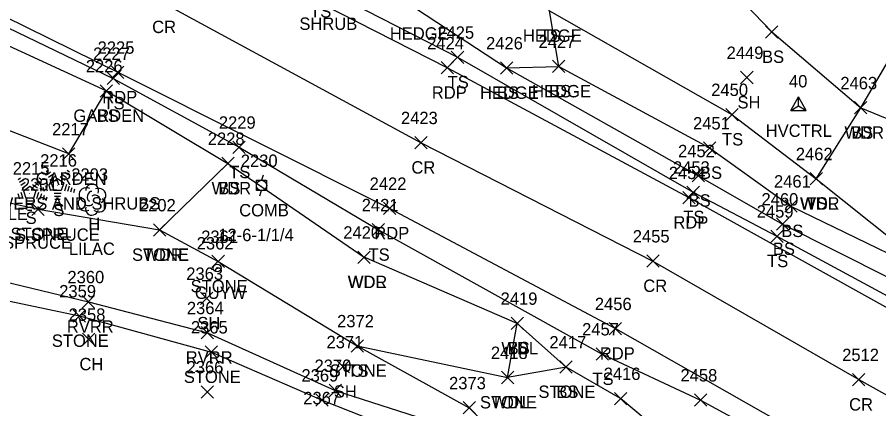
# Model space of a CAD drawing. Extents: x 1499292 to 1501024, y 534584 to 538043.
# Drawn here: x 1499367.5 to 1499506.8, y 537895 to 537958.3 of the extents above; entities that cross this region are included whole.
import ezdxf

# ---------------------------------------------------------------- set-up
doc = ezdxf.new("R2010")
doc.units = 0
for name, color, linetype in [('C_A', 7, 'Continuous'), ('C_I', 7, 'Continuous'), ('CPSM', 7, 'Continuous'), ('L_A', 7, 'Continuous'), ('L_C', 7, 'Continuous'), ('L_I', 7, 'Continuous'), ('L_TIC', 7, 'Continuous'), ('LAHR', 7, 'Continuous'), ('LAPB', 7, 'Continuous'), ('LASF', 7, 'Continuous'), ('LAWA', 7, 'Continuous'), ('LAWE', 7, 'Continuous'), ('LELB', 7, 'Continuous'), ('LTC', 7, 'Continuous'), ('LTD', 7, 'Continuous'), ('P_A', 7, 'Continuous'), ('P_I', 7, 'Continuous'), ('P_TIC', 7, 'Continuous'), ('PET', 7, 'Continuous'), ('PRC', 7, 'Continuous'), ('U_A', 7, 'Continuous'), ('U_C', 7, 'Continuous'), ('U_I', 7, 'Continuous'), ('UP', 7, 'Continuous'), ('UPGW', 7, 'Continuous')]:
    doc.layers.add(name, color=color, linetype=linetype)

msp = doc.modelspace()

# ---------------------------------------------------------------- linework, layer by layer
at = {"layer": 'CPSM'}
for p, q in [((1499492.54, 537943.28), (1499493.79, 537945.45)), ((1499495.04, 537943.28), (1499493.79, 537945.45)), ((1499493.79, 537944), (1499493.79, 537945.45)), ((1499492.54, 537943.28), (1499493.79, 537944)), ((1499493.79, 537944), (1499493.79, 537944)), ((1499493.79, 537944), (1499495.04, 537943.28)), ((1499492.54, 537943.28), (1499495.04, 537943.28))]:
    msp.add_line(p, q, dxfattribs=at)
at = {"layer": 'L_TIC'}
for points in [[(1499488.45, 537954.96), (1499490.45, 537956.96)], [(1499490.45, 537954.96), (1499488.45, 537956.96)], [(1499437.65, 537950.87), (1499439.65, 537952.87)], [(1499439.65, 537950.87), (1499437.65, 537952.87)], [(1499445.58, 537949.15), (1499447.58, 537951.15)], [(1499447.58, 537949.15), (1499445.58, 537951.15)], [(1499445.58, 537949.15), (1499447.58, 537951.15)], [(1499447.58, 537949.15), (1499445.58, 537951.15)], [(1499454.02, 537949.39), (1499456.02, 537951.39)], [(1499456.02, 537949.39), (1499454.02, 537951.39)], [(1499454.02, 537949.39), (1499456.02, 537951.39)], [(1499456.02, 537949.39), (1499454.02, 537951.39)], [(1499382, 537947.45), (1499384, 537949.45)], [(1499384, 537947.45), (1499382, 537949.45)], [(1499484.43, 537947.6), (1499486.43, 537949.6)], [(1499486.43, 537947.6), (1499484.43, 537949.6)], [(1499380.88, 537945.43), (1499382.88, 537947.43)], [(1499382.88, 537945.43), (1499380.88, 537947.43)], [(1499380.88, 537945.43), (1499382.88, 537947.43)], [(1499382.88, 537945.43), (1499380.88, 537947.43)], [(1499380.88, 537945.43), (1499382.88, 537947.43)], [(1499382.88, 537945.43), (1499380.88, 537947.43)], [(1499502.85, 537942.7), (1499504.85, 537944.7)], [(1499504.85, 537942.7), (1499502.85, 537944.7)], [(1499502.85, 537942.7), (1499504.85, 537944.7)], [(1499504.85, 537942.7), (1499502.85, 537944.7)], [(1499482.02, 537941.61), (1499484.02, 537943.61)], [(1499484.02, 537941.61), (1499482.02, 537943.61)], [(1499402.34, 537936.32), (1499404.34, 537938.32)], [(1499404.34, 537936.32), (1499402.34, 537938.32)], [(1499374.8, 537935.24), (1499376.8, 537937.24)], [(1499376.8, 537935.24), (1499374.8, 537937.24)], [(1499374.8, 537935.24), (1499376.8, 537937.24)], [(1499376.8, 537935.24), (1499374.8, 537937.24)], [(1499478.42, 537936.2), (1499480.42, 537938.2)], [(1499480.42, 537936.2), (1499478.42, 537938.2)], [(1499400.54, 537933.7), (1499402.54, 537935.7)], [(1499402.54, 537933.7), (1499400.54, 537935.7)], [(1499400.54, 537933.7), (1499402.54, 537935.7)], [(1499402.54, 537933.7), (1499400.54, 537935.7)], [(1499476.57, 537931.71), (1499478.57, 537933.71)], [(1499478.57, 537931.71), (1499476.57, 537933.71)], [(1499495.66, 537931.23), (1499497.66, 537933.23)], [(1499497.66, 537931.23), (1499495.66, 537933.23)], [(1499495.66, 537931.23), (1499497.66, 537933.23)], [(1499497.66, 537931.23), (1499495.66, 537933.23)], [(1499495.66, 537931.23), (1499497.66, 537933.23)], [(1499497.66, 537931.23), (1499495.66, 537933.23)], [(1499475.75, 537929.05), (1499477.75, 537931.05)], [(1499477.75, 537929.05), (1499475.75, 537931.05)], [(1499491.56, 537926.8), (1499493.56, 537928.8)], [(1499493.56, 537926.8), (1499491.56, 537928.8)], [(1499369.85, 537926.3), (1499371.85, 537928.3)], [(1499371.85, 537926.3), (1499369.85, 537928.3)], [(1499490.2, 537923.9), (1499492.2, 537925.9)], [(1499492.2, 537923.9), (1499490.2, 537925.9)], [(1499389.49, 537922.95), (1499391.49, 537924.95)], [(1499391.49, 537922.95), (1499389.49, 537924.95)], [(1499389.49, 537922.95), (1499391.49, 537924.95)], [(1499391.49, 537922.95), (1499389.49, 537924.95)], [(1499424.86, 537922.97), (1499426.86, 537924.97)], [(1499426.86, 537922.97), (1499424.86, 537924.97)], [(1499489.3, 537921.93), (1499491.3, 537923.93)], [(1499491.3, 537921.93), (1499489.3, 537923.93)], [(1499422.54, 537918.54), (1499424.54, 537920.54)], [(1499424.54, 537918.54), (1499422.54, 537920.54)], [(1499422.54, 537918.54), (1499424.54, 537920.54)], [(1499424.54, 537918.54), (1499422.54, 537920.54)], [(1499398.96, 537917.85), (1499400.96, 537919.85)], [(1499400.96, 537917.85), (1499398.96, 537919.85)], [(1499377.99, 537911.32), (1499379.99, 537913.32)], [(1499379.99, 537911.32), (1499377.99, 537913.32)], [(1499397.1, 537911.87), (1499399.1, 537913.87)], [(1499399.1, 537911.87), (1499397.1, 537913.87)], [(1499376.53, 537909.04), (1499378.53, 537911.04)], [(1499378.53, 537909.04), (1499376.53, 537911.04)], [(1499447.32, 537907.84), (1499449.32, 537909.84)], [(1499449.32, 537907.84), (1499447.32, 537909.84)], [(1499447.32, 537907.84), (1499449.32, 537909.84)], [(1499449.32, 537907.84), (1499447.32, 537909.84)], [(1499397.21, 537906.32), (1499399.21, 537908.32)], [(1499399.21, 537906.32), (1499397.21, 537908.32)], [(1499378.04, 537905.25), (1499380.04, 537907.25)], [(1499380.04, 537905.25), (1499378.04, 537907.25)], [(1499397.87, 537903.2), (1499399.87, 537905.2)], [(1499399.87, 537903.2), (1499397.87, 537905.2)], [(1499421.45, 537904.2), (1499423.45, 537906.2)], [(1499423.45, 537904.2), (1499421.45, 537906.2)], [(1499421.45, 537904.2), (1499423.45, 537906.2)], [(1499423.45, 537904.2), (1499421.45, 537906.2)], [(1499461.06, 537902.88), (1499463.06, 537904.88)], [(1499463.06, 537902.88), (1499461.06, 537904.88)], [(1499419.17, 537900.82), (1499421.17, 537902.82)], [(1499421.17, 537900.82), (1499419.17, 537902.82)], [(1499455.2, 537900.78), (1499457.2, 537902.78)], [(1499457.2, 537900.78), (1499455.2, 537902.78)], [(1499455.2, 537900.78), (1499457.2, 537902.78)], [(1499457.2, 537900.78), (1499455.2, 537902.78)], [(1499445.74, 537899.08), (1499447.74, 537901.08)], [(1499447.74, 537899.08), (1499445.74, 537901.08)], [(1499445.74, 537899.08), (1499447.74, 537901.08)], [(1499447.74, 537899.08), (1499445.74, 537901.08)], [(1499445.74, 537899.08), (1499447.74, 537901.08)], [(1499447.74, 537899.08), (1499445.74, 537901.08)], [(1499397.21, 537896.75), (1499399.21, 537898.75)], [(1499399.21, 537896.75), (1499397.21, 537898.75)], [(1499417.89, 537896.98), (1499419.89, 537898.98)], [(1499419.89, 537896.98), (1499417.89, 537898.98)], [(1499415.75, 537895.43), (1499417.75, 537897.43)], [(1499417.75, 537895.43), (1499415.75, 537897.43)], [(1499464.02, 537895.68), (1499466.02, 537897.68)], [(1499466.02, 537895.68), (1499464.02, 537897.68)], [(1499476.96, 537895.44), (1499478.96, 537897.44)], [(1499478.96, 537895.44), (1499476.96, 537897.44)], [(1499439.55, 537894.18), (1499441.55, 537896.18)], [(1499441.55, 537894.18), (1499439.55, 537896.18)]]:
    msp.add_lwpolyline(points, dxfattribs=at)
at = {"layer": 'LAHR'}
msp.add_lwpolyline([(1499417.46, 537965.3), (1499432.01, 537959.72), (1499446.58, 537950.15), (1499455.02, 537950.39), (1499453.53, 537959.37), (1499446.1, 537967.01)], dxfattribs=at)
at = {"layer": 'LAPB'}
for points in [[(1499375.8, 537936.24), (1499354.87, 537944.39), (1499333.82, 537954.1), (1499310.8, 537964.44), (1499315.72, 537975.68), (1499341.17, 537965.25), (1499381.88, 537946.43)], [(1499375.8, 537936.24), (1499381.88, 537946.43)]]:
    msp.add_lwpolyline(points, dxfattribs=at)
at = {"layer": 'LASF'}
for points in [[(1499296.16, 537943), (1499315.97, 537934.9), (1499331.35, 537933.91), (1499349.71, 537932), (1499370.85, 537927.3), (1499390.49, 537923.95), (1499399.96, 537918.85), (1499422.45, 537905.2), (1499446.74, 537900.08)], [(1499307.93, 537921.28), (1499333.77, 537915.84), (1499354.7, 537914.86), (1499377.53, 537910.04), (1499398.87, 537904.2), (1499416.75, 537896.43), (1499441.7, 537886.54), (1499452.52, 537876.19), (1499460.67, 537863.18), (1499477.16, 537836.23), (1499478.54, 537836.66), (1499481.02, 537840.59), (1499474.81, 537853.85), (1499470.3, 537864.21), (1499463.6, 537876.26), (1499464.46, 537883.43), (1499469.51, 537884.56), (1499473.28, 537889.72), (1499465.02, 537896.68), (1499456.2, 537901.78), (1499446.74, 537900.08)]]:
    msp.add_lwpolyline(points, dxfattribs=at)
at = {"layer": 'LAWA'}
for points in [[(1499496.66, 537932.23), (1499503.85, 537943.7), (1499512.32, 537958.13), (1499519.6, 537964.39), (1499532.18, 537964), (1499526.23, 537949.88), (1499521.3, 537936.51), (1499513.59, 537924.33), (1499510.21, 537921.37)], [(1499390.49, 537923.95), (1499401.54, 537934.7), (1499423.54, 537919.54)], [(1499496.66, 537932.23), (1499510.21, 537921.37)], [(1499446.74, 537900.08), (1499448.32, 537908.84), (1499423.54, 537919.54)]]:
    msp.add_lwpolyline(points, dxfattribs=at)
at = {"layer": 'LAWE'}
msp.add_lwpolyline([(1499308.21, 537924.11), (1499333.85, 537920.05), (1499354.6, 537918.18), (1499378.99, 537912.32), (1499398.21, 537907.32), (1499418.89, 537897.98), (1499443.9, 537889.97), (1499455.05, 537877.3), (1499461.8, 537865.18), (1499478.54, 537836.66), (1499489.48, 537821.83), (1499496.39, 537797.47)], dxfattribs=at)
at = {"layer": 'LELB'}
for points in [[(1499317.89, 538011.73), (1499356.95, 537993.67), (1499397.45, 537973.18), (1499416.42, 537963.31), (1499438.65, 537951.87), (1499476.75, 537930.05), (1499490.3, 537922.93), (1499509.51, 537912.51), (1499548.75, 537890.98)], [(1499489.45, 537955.96), (1499458.13, 537988.6)], [(1499309.19, 537981.43), (1499342.6, 537967.95), (1499383, 537948.45), (1499403.34, 537937.32), (1499425.86, 537923.97), (1499462.06, 537903.88), (1499477.96, 537896.44), (1499498.48, 537885.28), (1499524.09, 537871.3), (1499544.16, 537861.14), (1499587.09, 537836.79), (1499598.18, 537827.35), (1499596, 537821.55), (1499610.74, 537811.69), (1499624.07, 537800.09), (1499630.64, 537795.69), (1499636.95, 537791.6), (1499648.61, 537781.35)], [(1499453.53, 537959.37), (1499483.02, 537942.61), (1499496.66, 537932.23)], [(1499489.45, 537955.96), (1499503.85, 537943.7), (1499521.3, 537936.51), (1499542.32, 537919.18)], [(1499446.58, 537950.15), (1499477.57, 537932.71), (1499491.2, 537924.9), (1499526.01, 537907.35)], [(1499455.02, 537950.39), (1499479.42, 537937.2), (1499492.56, 537927.8), (1499522.35, 537913.37), (1499533.36, 537910.62), (1499546.15, 537911.02), (1499547.99, 537905.29)], [(1499381.88, 537946.43), (1499401.54, 537934.7)], [(1499456.2, 537901.78), (1499448.32, 537908.84)], [(1499422.45, 537905.2), (1499440.55, 537895.18), (1499456.85, 537878.56), (1499464.79, 537865.82), (1499481.02, 537840.59)]]:
    msp.add_lwpolyline(points, dxfattribs=at)
at = {"layer": 'LTC'}
for p, q in [((1499372.13, 537933.4), (1499372.48, 537933.65)), ((1499372.34, 537932.93), (1499372.87, 537933.32)), ((1499372.55, 537932.47), (1499373.25, 537932.98)), ((1499374.78, 537932.94), (1499375.46, 537932.45)), ((1499375.15, 537933.29), (1499375.7, 537932.89)), ((1499375.53, 537933.64), (1499375.95, 537933.33)), ((1499367.64, 537932.12), (1499367.99, 537932.38)), ((1499367.85, 537931.66), (1499368.38, 537932.04)), ((1499368.06, 537931.19), (1499368.76, 537931.7)), ((1499368.27, 537930.72), (1499369.15, 537931.36)), ((1499369.92, 537931.32), (1499370.73, 537930.73)), ((1499370.3, 537931.66), (1499370.98, 537931.17)), ((1499370.67, 537932.01), (1499371.22, 537931.61)), ((1499371.04, 537932.36), (1499371.46, 537932.06)), ((1499372.53, 537931.33), (1499372.86, 537930.31)), ((1499372.76, 537932), (1499373.63, 537932.64)), ((1499372.98, 537931.54), (1499373.99, 537932.28)), ((1499372.98, 537931.54), (1499373.37, 537930.35)), ((1499373.99, 537932.28), (1499374.99, 537931.55)), ((1499374.41, 537932.59), (1499375.22, 537932)), ((1499374.99, 537931.55), (1499374.6, 537930.35)), ((1499368.04, 537930.05), (1499368.37, 537929.03)), ((1499368.49, 537930.27), (1499369.5, 537931)), ((1499368.49, 537930.27), (1499368.88, 537929.08)), ((1499369.5, 537931), (1499370.5, 537930.28)), ((1499370.5, 537930.28), (1499370.11, 537929.08)), ((1499370.94, 537930.01), (1499370.6, 537928.97)), ((1499371.16, 537930.68), (1499371.31, 537930.21)), ((1499371.62, 537930.89), (1499371.83, 537930.24)), ((1499372.07, 537931.11), (1499372.34, 537930.27)), ((1499374.6, 537930.35), (1499373.37, 537930.35)), ((1499375.43, 537931.28), (1499375.09, 537930.24)), ((1499375.87, 537931.03), (1499375.58, 537930.15)), ((1499376.32, 537930.78), (1499376.08, 537930.05)), ((1499376.76, 537930.53), (1499376.57, 537929.96)), ((1499367.58, 537929.83), (1499367.85, 537929)), ((1499370.11, 537929.08), (1499368.88, 537929.08)), ((1499370.07, 537928.58), (1499368.93, 537928.58)), ((1499371.38, 537929.76), (1499371.1, 537928.87)), ((1499371.83, 537929.51), (1499371.59, 537928.78)), ((1499372.27, 537929.26), (1499372.09, 537928.68)), ((1499374.56, 537929.85), (1499373.42, 537929.85)), ((1499374.48, 537929.35), (1499373.49, 537929.35)), ((1499374.39, 537928.85), (1499373.56, 537928.85)), ((1499369.99, 537928.08), (1499369, 537928.08)), ((1499369.9, 537927.58), (1499369.07, 537927.58)), ((1499374.31, 537928.35), (1499373.63, 537928.35)), ((1499369.82, 537927.08), (1499369.15, 537927.08))]:
    msp.add_line(p, q, dxfattribs=at)
at = {"layer": 'LTD'}
msp.add_line((1499379.54, 537928.91), (1499379.54, 537928.91), dxfattribs=at)
msp.add_line((1499379.54, 537928.91), (1499379.54, 537928.91), dxfattribs=at)
msp.add_arc((1499379.59, 537930.34), 1.05, 335.5272, 180.9563, dxfattribs=at)
for centre, major_axis, ratio, start_param, end_param in [((1499378.75, 537929.58), (1.21, -0.51), 0.895232, 1.570796, 4.712389), ((1499379.34, 537929.37), (-0.208, -0.792), 0.645439, 3.141593, 6.283185), ((1499380.59, 537929.49), (-1.14, -0.48), 0.949671, 1.570796, 4.712389), ((1499378.46, 537928.2), (0.58, -1.04), 0.959034, 3.141593, 6.283185), ((1499380.04, 537928.74), (-0.5, 0.667), 0.989748, 3.141593, 6.283185), ((1499380.54, 537928.08), (-1.09, 0.79), 0.841452, 1.570796, 4.712389), ((1499379.54, 537927.41), (0.26, 1.06), 0.942809, 1.570796, 4.712389), ((1499379.09, 537928.16), (-0.625, -0.083), 0.423636, 0, 3.141593)]:
    msp.add_ellipse(centre, major_axis=major_axis, ratio=ratio, start_param=start_param, end_param=end_param, dxfattribs=at)
at = {"layer": 'P_TIC'}
for points in [[(1499436.01, 537949.17), (1499438.01, 537951.17)], [(1499438.01, 537949.17), (1499436.01, 537951.17)], [(1499382.73, 537948.44), (1499384.73, 537950.44)], [(1499384.73, 537948.44), (1499382.73, 537950.44)], [(1499431.77, 537937.06), (1499433.77, 537939.06)], [(1499433.77, 537937.06), (1499431.77, 537939.06)], [(1499475.07, 537928.17), (1499477.07, 537930.17)], [(1499477.07, 537928.17), (1499475.07, 537930.17)], [(1499426.71, 537926.43), (1499428.71, 537928.43)], [(1499428.71, 537926.43), (1499426.71, 537928.43)], [(1499469.25, 537917.92), (1499471.25, 537919.92)], [(1499471.25, 537917.92), (1499469.25, 537919.92)], [(1499463.17, 537906.98), (1499465.17, 537908.98)], [(1499465.17, 537906.98), (1499463.17, 537908.98)], [(1499502.53, 537898.74), (1499504.53, 537900.74)], [(1499504.53, 537898.74), (1499502.53, 537900.74)]]:
    msp.add_lwpolyline(points, dxfattribs=at)
at = {"layer": 'PET'}
for points in [[(1499318.78, 538007.18), (1499356.08, 537991.33), (1499396.21, 537971.04), (1499437.01, 537950.17), (1499476.07, 537929.17), (1499509.31, 537910.68), (1499546.42, 537890.59), (1499566.29, 537879.27), (1499602.08, 537858.76), (1499615.2, 537851.42), (1499643.03, 537835.06), (1499676.23, 537815.62), (1499707.1, 537797.4), (1499725.2, 537785.86), (1499749.47, 537768.59), (1499768.25, 537754.16), (1499782.48, 537740.78), (1499805.28, 537716.47), (1499820.53, 537699.08)], [(1499310.02, 537983.75), (1499343.08, 537969.54), (1499383.73, 537949.44), (1499427.71, 537927.43), (1499464.17, 537907.98), (1499500.2, 537887.5), (1499544.5, 537863.14), (1499587.74, 537838.68), (1499616.25, 537822.18), (1499651.02, 537801.55), (1499676.54, 537785.63), (1499704.16, 537768.57), (1499722.55, 537756.4), (1499745.41, 537739.8), (1499767.3, 537722.36), (1499790.89, 537701.65), (1499806.06, 537686.04), (1499813.91, 537693.07), (1499820.53, 537699.08)]]:
    msp.add_lwpolyline(points, dxfattribs=at)
at = {"layer": 'PRC'}
msp.add_lwpolyline([(1499314.65, 537995.24), (1499351.9, 537980.06), (1499390.85, 537960.79), (1499432.77, 537938.06), (1499470.25, 537918.92), (1499503.53, 537899.74), (1499550.3, 537873.59), (1499594.28, 537849.33), (1499631.07, 537828.01), (1499665.93, 537807.27), (1499699.61, 537786.78), (1499728.32, 537767.81), (1499774.94, 537731.18), (1499796.92, 537710.72), (1499813.91, 537693.07)], dxfattribs=at)
at = {"layer": 'UP'}
for p, q in [((1499407.22, 537932.81), (1499406.97, 537931.98)), ((1499406.14, 537930.31), (1499406.14, 537931.98)), ((1499406.14, 537931.98), (1499407.8, 537931.98)), ((1499407.8, 537931.98), (1499407.8, 537930.31)), ((1499407.8, 537930.31), (1499406.14, 537930.31)), ((1499406.72, 537929.48), (1499406.97, 537930.31)), ((1499406.97, 537931.14), (1499406.97, 537931.14))]:
    msp.add_line(p, q, dxfattribs=at)
msp.add_circle((1499406.97, 537931.14), 0.833, dxfattribs=at)
at = {"layer": 'UPGW'}
for radius in [0.625, 0.0833]:
    msp.add_circle((1499399.8, 537917.79), radius, dxfattribs=at)

# ---------------------------------------------------------------- texts
at = {"layer": 'C_A'}
msp.add_text('HVCTRL', height=2, dxfattribs=at).set_placement((1499488.48, 537939))
at = {"layer": 'C_I'}
msp.add_text('40', height=2, dxfattribs=at).set_placement((1499492.24, 537947))
at = {"layer": 'L_A'}
for s, p in [('TS', (1499414.83, 537958.31)), ('HEDGE', (1499427.71, 537954.72)), ('HEDGE', (1499449.23, 537954.37)), ('TS', (1499451.94, 537954.37)), ('BS', (1499487.89, 537950.96)), ('TS', (1499437.06, 537946.87)), ('HEDGE', (1499442.28, 537945.15)), ('BS', (1499445.02, 537945.15)), ('HEDGE', (1499450.72, 537945.39)), ('BS', (1499453.46, 537945.39)), ('TS', (1499381.41, 537943.45)), ('SH', (1499483.92, 537943.6)), ('GARDEN', (1499376.55, 537941.43)), ('GARDEN', (1499376.55, 537941.43)), ('BS', (1499380.32, 537941.43)), ('WDR', (1499501.22, 537938.7)), ('BS', (1499502.3, 537938.7)), ('TS', (1499481.43, 537937.61)), ('TS', (1499401.74, 537932.32)), ('BS', (1499477.86, 537932.2)), ('GARDEN', (1499370.47, 537931.24)), ('GARDEN', (1499370.47, 537931.24)), ('WDR', (1499398.9, 537929.7)), ('BS', (1499399.98, 537929.7)), ('BS', (1499476.01, 537927.71)), ('WDR', (1499494.02, 537927.23)), ('WDL', (1499494.08, 537927.23)), ('TS', (1499495.07, 537927.23)), ('S', (1499373.32, 537926.19)), ('S', (1499368.83, 537924.91)), ('H', (1499378.98, 537923.91)), ('TS', (1499475.16, 537925.05)), ('BS', (1499491, 537922.8)), ('STONE', (1499366.39, 537922.3)), ('BS', (1499489.64, 537919.9)), ('STONE', (1499386.03, 537918.95)), ('WDR', (1499387.85, 537918.95)), ('TS', (1499424.27, 537918.97)), ('TS', (1499488.71, 537917.93)), ('WDR', (1499420.9, 537914.54)), ('WDL', (1499420.95, 537914.54)), ('STONE', (1499395.51, 537913.85)), ('RVRR', (1499375.5, 537907.32)), ('SH', (1499396.59, 537907.87)), ('STONE', (1499373.07, 537905.04)), ('WDL', (1499445.74, 537903.84)), ('BS', (1499446.76, 537903.84)), ('RVRR', (1499394.72, 537902.32)), ('CH', (1499377.53, 537901.25)), ('STONE', (1499417.99, 537900.2)), ('TS', (1499420.85, 537900.2)), ('STONE', (1499394.41, 537899.2)), ('TS', (1499460.47, 537898.88)), ('SH', (1499418.66, 537896.82)), ('STONE', (1499451.74, 537896.78)), ('BS', (1499454.64, 537896.78)), ('STONE', (1499442.28, 537895.08)), ('STONE', (1499442.28, 537895.08)), ('WDL', (1499444.16, 537895.08))]:
    msp.add_text(s, height=2, dxfattribs=at).set_placement(p)
at = {"layer": 'L_C'}
for s, p in [('SHRUB', (1499413.09, 537956.3)), ('FLOWERS AND SHRUBS', (1499359.11, 537927.24)), ('FLOWERS AND SHRUBS', (1499359.11, 537927.24)), ('S.MAPLE', (1499357.6, 537925.56)), ('S.SPRUCE', (1499367.14, 537922.19)), ('S.SPRUCE', (1499362.66, 537920.91)), ('LILAC', (1499375.82, 537919.91))]:
    msp.add_text(s, height=2, dxfattribs=at).set_placement(p)
at = {"layer": 'L_I'}
for s, p in [('2425', (1499435.39, 537954.87)), ('2426', (1499443.27, 537953.15)), ('2426', (1499443.27, 537953.15)), ('2427', (1499451.76, 537953.39)), ('2427', (1499451.76, 537953.39)), ('2449', (1499482.16, 537951.6)), ('2227', (1499379.74, 537951.45)), ('2226', (1499378.56, 537949.43)), ('2226', (1499378.56, 537949.43)), ('2226', (1499378.56, 537949.43)), ('2463', (1499500.55, 537946.7)), ('2463', (1499500.55, 537946.7)), ('2450', (1499479.67, 537945.61)), ('2217', (1499373.11, 537939.24)), ('2217', (1499373.11, 537939.24)), ('2229', (1499400.07, 537940.32)), ('2451', (1499476.73, 537940.2)), ('2228', (1499398.28, 537937.7)), ('2228', (1499398.28, 537937.7)), ('2452', (1499474.31, 537935.71)), ('2462', (1499493.35, 537935.23)), ('2462', (1499493.35, 537935.23)), ('2462', (1499493.35, 537935.23)), ('2216', (1499371.18, 537934.19)), ('2215', (1499366.75, 537932.91)), ('2453', (1499473.49, 537933.05)), ('2203', (1499376.21, 537931.91)), ('2461', (1499489.82, 537930.8)), ('2201', (1499368.07, 537930.3)), ('2460', (1499487.8, 537927.9)), ('2202', (1499387.15, 537926.95)), ('2202', (1499387.15, 537926.95)), ('2421', (1499423.17, 537926.97)), ('2459', (1499487.03, 537925.93)), ('2420', (1499420.19, 537922.54)), ('2420', (1499420.19, 537922.54)), ('2361', (1499397.22, 537921.85)), ('2363', (1499394.8, 537915.87)), ('2360', (1499375.59, 537915.32)), ('2359', (1499374.26, 537913.04)), ('2419', (1499445.62, 537911.84)), ('2419', (1499445.62, 537911.84)), ('2364', (1499394.9, 537910.32)), ('2358', (1499375.78, 537909.25)), ('2365', (1499395.56, 537907.2)), ('2372', (1499419.19, 537908.2)), ('2372', (1499419.19, 537908.2)), ('2457', (1499458.8, 537906.88)), ('2371', (1499417.48, 537904.82)), ('2417', (1499453.51, 537904.78)), ('2417', (1499453.51, 537904.78)), ('2418', (1499444.05, 537903.08)), ('2418', (1499444.05, 537903.08)), ('2418', (1499444.05, 537903.08)), ('2366', (1499394.85, 537900.75)), ('2370', (1499415.54, 537900.98)), ('2369', (1499413.43, 537899.43)), ('2416', (1499462.28, 537899.68)), ('2458', (1499474.7, 537899.44)), ('2373', (1499437.29, 537898.18)), ('2367', (1499413.72, 537895.76))]:
    msp.add_text(s, height=2, dxfattribs=at).set_placement(p)
at = {"layer": 'LTC'}
for p in [(1499373.88, 537931.29), (1499369.39, 537930.02)]:
    msp.add_text('.', height=1.04, rotation=270, dxfattribs=at).set_placement(p)
at = {"layer": 'P_A'}
for s, p in [('CR', (1499389.29, 537955.79)), ('RDP', (1499434.5, 537945.17)), ('RDP', (1499381.22, 537944.44)), ('CR', (1499431.2, 537933.06)), ('RDP', (1499473.56, 537924.17)), ('RDP', (1499425.2, 537922.43)), ('CR', (1499468.69, 537913.92)), ('RDP', (1499461.66, 537902.98)), ('CR', (1499501.96, 537894.74))]:
    msp.add_text(s, height=2, dxfattribs=at).set_placement(p)
at = {"layer": 'P_I'}
for s, p in [('2424', (1499433.75, 537953.17)), ('2225', (1499380.47, 537952.44)), ('2423', (1499429.51, 537941.06)), ('2454', (1499472.81, 537932.17)), ('2422', (1499424.45, 537930.43)), ('2455', (1499466.99, 537921.92)), ('2456', (1499460.86, 537910.98)), ('2512', (1499500.84, 537902.74))]:
    msp.add_text(s, height=2, dxfattribs=at).set_placement(p)
at = {"layer": 'U_A'}
for s, p in [('COMB', (1499403.36, 537926.14)), ('GUYW', (1499396.19, 537912.79))]:
    msp.add_text(s, height=2, dxfattribs=at).set_placement(p)
at = {"layer": 'U_C'}
msp.add_text('12-6-1/1/4', height=2, dxfattribs=at).set_placement((1499399.98, 537922.14))
at = {"layer": 'U_I'}
for s, p in [('2230', (1499403.62, 537934.14)), ('2362', (1499396.49, 537920.79))]:
    msp.add_text(s, height=2, dxfattribs=at).set_placement(p)

doc.saveas('drawing.dxf')
